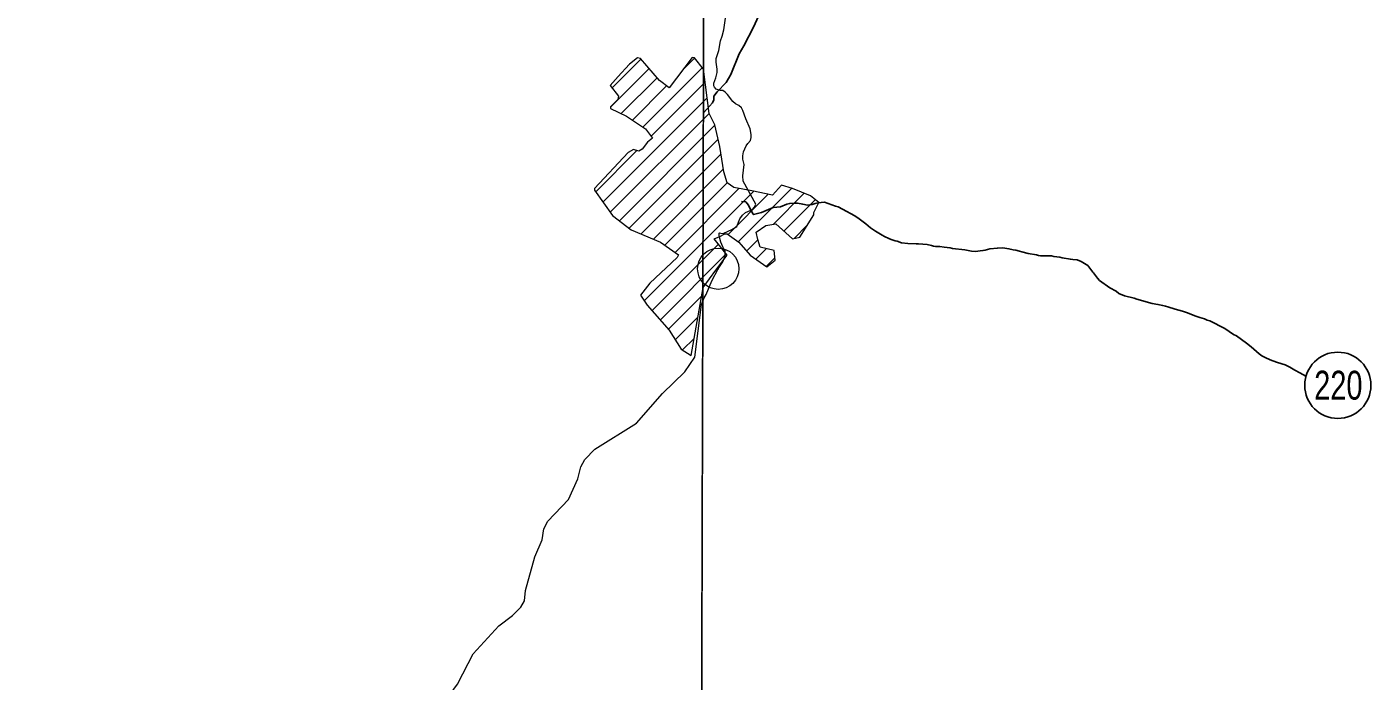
# Model space of a CAD drawing. Extents: x -1643653 to 4543381, y 1624270 to 13878484.
# Drawn here: x 583982 to 587242, y 8911314 to 8912899 of the extents above; entities that cross this region are included whole.
import ezdxf
from ezdxf.enums import TextEntityAlignment as Align

# ---------------------------------------------------------------- set-up
doc = ezdxf.new("R2010")
doc.units = 0
doc.header["$LTSCALE"] = 200
doc.header["$PDMODE"] = 32
doc.header["$PDSIZE"] = 100
doc.layers.add('1', color=7, linetype='Continuous', lineweight=13)
doc.layers.add('6', color=7, linetype='Continuous', lineweight=13)

msp = doc.modelspace()

# ---------------------------------------------------------------- linework, layer by layer
at = {"layer": '1', "lineweight": 25}
msp.add_spline([(814781, 9009175.5), (814787.2, 9009173.4), (814796.9, 9009173.4), (814799.4, 9009172.4), (814805.1, 9009174.5), (814805.6, 9009176.5), (814811.7, 9009179.5), (814811.7, 9009179.5), (814801.5, 9009181), (814790.7, 9009181.5), (814784.1, 9009183.1), (814777.4, 9009185.1), (814778.4, 9009175.5)], degree=3, dxfattribs=at)
at = {"layer": '6'}
for p, q in [((585396.8, 8912704.8), (585490.4, 8912798.3)), ((585400.9, 8912751.3), (585470.7, 8912821)), ((585475.4, 8912656.1), (585619.8, 8912800.4)), ((585574.5, 8912797.6), (585600.5, 8912823.6)), ((585423.2, 8912688.8), (585510.1, 8912775.6)), ((585495.7, 8912633.9), (585626.7, 8912764.9)), ((585378.8, 8912474.6), (585631.4, 8912727.2)), ((585450.2, 8912673.2), (585533, 8912756.1)), ((585396.4, 8912449.8), (585636.2, 8912689.5)), ((585418.5, 8912429.5), (585650.2, 8912661.2)), ((585361.2, 8912499.4), (585461.2, 8912599.4)), ((585442.6, 8912411.1), (585658.2, 8912626.7)), ((585471.2, 8912397.3), (585665.1, 8912591.2)), ((585501.1, 8912384.8), (585671, 8912554.7)), ((585478.8, 8912235.2), (585744.3, 8912500.7)), ((585528.9, 8912370.1), (585680.2, 8912521.4)), ((585553.8, 8912352.6), (585708.5, 8912507.3)), ((585706.9, 8912378.4), (585836.5, 8912508)), ((585682.1, 8912396.1), (585779.6, 8912493.6)), ((585791.3, 8912420.4), (585866.7, 8912495.8)), ((585817.4, 8912404.1), (585893.6, 8912480.2)), ((585842.2, 8912386.5), (585874.3, 8912418.5)), ((585497.3, 8912211.3), (585658.6, 8912372.5)), ((585726.9, 8912356), (585754.2, 8912383.3)), ((585517.3, 8912188.8), (585677.4, 8912349)), ((585749.5, 8912336.2), (585775.3, 8912362)), ((585774.5, 8912318.7), (585795.5, 8912339.8)), ((585537.3, 8912166.4), (585618.5, 8912247.6)), ((585554.2, 8912140.9), (585609.2, 8912195.9)), ((585572, 8912116.2), (585600, 8912144.3))]:
    msp.add_line(p, q, dxfattribs=at)
for points in [[(585656.3, 8924738.8), (585614.8, 8909969.8), (585573.6, 8896026.7)], [(585736.2, 8912623.7), (585737.8, 8912631.2), (585738.3, 8912638), (585735.4, 8912652.4), (585724.9, 8912676.3), (585718.3, 8912696.1), (585715, 8912702.5), (585708.5, 8912708.9), (585700.5, 8912712.7), (585693.4, 8912718.1), (585681, 8912734.9), (585675.2, 8912740.7), (585669.2, 8912744.5), (585662.6, 8912744.7), (585653.1, 8912748.3), (585649.1, 8912753.1), (585647.6, 8912756.5), (585647.8, 8912762.3), (585652.8, 8912775.5), (585655.5, 8912788.5), (585655.4, 8912796.9), (585652.9, 8912813.2), (585653.4, 8912822.4), (585659.4, 8912841.6), (585663.8, 8912865.3), (585667.9, 8912876.9), (585671.8, 8912892.1), (585676, 8912920.4)], [(585622.7, 8912796.8), (585600.5, 8912823.7), (585595.2, 8912825), (585539.5, 8912751.2), (585515.6, 8912769.3), (585469.4, 8912822.4), (585462.9, 8912823.7), (585443.5, 8912809), (585414.9, 8912778.3), (585415.6, 8912779)], [(585622.1, 8912267.7), (585652.2, 8912309.6), (585680.1, 8912345.6), (585648.2, 8912385.5), (585662.2, 8912391.5), (585674.1, 8912397.5), (585680.1, 8912397.5), (585708.1, 8912377.6), (585736.1, 8912345.6), (585776.1, 8912317.6), (585796.1, 8912333.6), (585794.1, 8912357.6), (585760.1, 8912365.6), (585754.1, 8912383.5), (585750.1, 8912401.5), (585774.1, 8912417.5), (585798.1, 8912421.5), (585838, 8912385.5), (585856, 8912389.5), (585890, 8912443.5), (585890, 8912449.5), (585902, 8912473.5), (585882, 8912489.5), (585838, 8912507.5), (585812.1, 8912515.5), (585790.1, 8912491.5), (585740.1, 8912501.5), (585696.1, 8912509.5), (585680.1, 8912521.5), (585672.1, 8912547.5), (585662.2, 8912609.5), (585650.2, 8912661.4), (585636.2, 8912689.4), (585622.7, 8912796.8)], [(585415.6, 8912779), (585396.2, 8912757.3), (585416.2, 8912731.2), (585414.5, 8912723), (585396.8, 8912705.3), (585396.8, 8912701), (585436.1, 8912682.8), (585481.6, 8912651.8), (585498.9, 8912629.7), (585486.4, 8912619.5), (585473.8, 8912602.6), (585466, 8912598.1), (585452.6, 8912601.9), (585439.9, 8912594.7), (585358.3, 8912507.7), (585358.3, 8912503.4), (585401.6, 8912442.4), (585447.4, 8912407.4), (585518.3, 8912377.6), (585561.9, 8912346.9), (585558.9, 8912339.9), (585492.8, 8912277.7), (585470.1, 8912248.8), (585485.7, 8912224.4), (585539.5, 8912164), (585568.8, 8912118.3), (585592.6, 8912103), (585622.1, 8912267.7)], [(585658.3, 8912313), (585669.3, 8912330.1), (585674.8, 8912344.1), (585674.7, 8912356.1), (585670, 8912363.9), (585669.5, 8912366.5), (585664.5, 8912377.1), (585660.4, 8912393.1), (585660.6, 8912399.1), (585661.4, 8912399.7), (585667, 8912398.8), (585671.5, 8912399.6), (585691.6, 8912407.8), (585703.4, 8912415.2), (585710.9, 8912433.7), (585717.4, 8912443.1), (585724.5, 8912449.1), (585741.6, 8912456.2), (585745.8, 8912461.4), (585749, 8912467.6), (585749.3, 8912469.8), (585718.8, 8912525.6), (585717.8, 8912538.1), (585721, 8912565.3), (585718.2, 8912578.9), (585717.9, 8912586.7), (585719.7, 8912596.1), (585725.9, 8912610.6), (585729.7, 8912616.2), (585736.2, 8912623.7)], [(585052, 8911356.7), (585064, 8911380), (585126, 8911447.6), (585159.2, 8911472.7), (585179.2, 8911493.5), (585188.1, 8911508.8), (585191, 8911533.8), (585213.2, 8911615.2), (585231.4, 8911656.6), (585235.7, 8911683), (585245, 8911701.2), (585295.1, 8911754.3), (585317.8, 8911804.3), (585325.3, 8911832.9), (585335.1, 8911850.8), (585358.8, 8911875.8), (585459.9, 8911939.1), (585523.3, 8912010.5), (585577.2, 8912063.6), (585601.4, 8912098.4), (585618, 8912226.8), (585623.8, 8912242.6), (585628.7, 8912250.5), (585642.8, 8912284.1), (585658.3, 8912313)], [(584869.8, 8911049.2), (584847.8, 8911073.4), (584861.8, 8911099.2), (584897.9, 8911152.3), (584915.7, 8911196.5), (584933.9, 8911213.8), (584944.2, 8911228.3), (584979.9, 8911250.9), (585001.8, 8911273.7), (585026.2, 8911306.6), (585052, 8911356.7)]]:
    msp.add_lwpolyline(points, dxfattribs=at)
msp.add_lwpolyline([(585645.8, 8921027.3), (574684.9, 8921064.7), (574653.9, 8910009.3), (585614.8, 8909969.8)], close=True, dxfattribs=at)
at = {"layer": '6', "lineweight": 25}
for points in [[(585623.2, 8912691.7), (585629.9, 8912698.6), (585644, 8912715.2), (585647.4, 8912722.6), (585647.8, 8912731), (585656, 8912741.3), (585677.9, 8912764.1), (585688.7, 8912784), (585708.8, 8912833.9), (585720.6, 8912852.9), (585744.2, 8912898.7), (585755.7, 8912925.3), (585758.6, 8912948.3), (585769, 8912979.4), (585785.3, 8913008.3), (585795.4, 8913017.5), (585819.2, 8913037.2), (585827, 8913063.2), (585838, 8913133.6), (585848.6, 8913192.5), (585856.5, 8913219.1)], [(585714.7, 8912475.9), (585724.1, 8912475.4), (585725.1, 8912474.8), (585731.8, 8912467), (585736.8, 8912456.3), (585742.8, 8912445.1), (585743.5, 8912444.3), (585763.1, 8912449.6), (585791.7, 8912461.8), (585809.2, 8912463.3), (585824.3, 8912469.3), (585831.6, 8912471.5), (585844.2, 8912472.3), (585850.6, 8912471.9), (585863.1, 8912469.2), (585875.1, 8912467.4), (585880.6, 8912467.8), (585886.4, 8912469), (585893.4, 8912471), (585899.8, 8912472.4), (585915.8, 8912474.7), (585942.4, 8912464.9), (585949, 8912463.1), (585959.9, 8912457.3), (585989.6, 8912441.1), (586000.1, 8912434.3), (586016.1, 8912421.7), (586027.8, 8912412.1), (586039.7, 8912403.8), (586056.1, 8912394.2), (586061.5, 8912391.2), (586072, 8912386.2), (586077.3, 8912384), (586087, 8912380.8), (586092.6, 8912379.8), (586102.9, 8912376.2), (586118.2, 8912374), (586137.9, 8912373.1), (586144, 8912373.1), (586164.9, 8912371.5), (586175.2, 8912369.5), (586180.3, 8912368.1), (586185.2, 8912367.3), (586190.5, 8912366.9), (586195.8, 8912366.7), (586205.8, 8912365.2), (586221, 8912363.6), (586226.7, 8912362.2), (586256.6, 8912358.6), (586272.5, 8912355.8), (586282.2, 8912354.8), (586287.7, 8912355.5), (586293.6, 8912356.7), (586300, 8912357.1), (586305.6, 8912358.1), (586317.3, 8912360.9), (586335.4, 8912362.9), (586335.4, 8912362.9), (586348, 8912363.6)], [(586348, 8912363.6), (586353.5, 8912363), (586363.2, 8912361.4), (586373.8, 8912359), (586379.8, 8912358.2), (586388.9, 8912356), (586394.6, 8912354), (586409.6, 8912349.8), (586430, 8912346.7), (586435.1, 8912345.5), (586439.7, 8912344.7), (586450.3, 8912344.3), (586456.2, 8912344.7), (586466.5, 8912344.1), (586471.8, 8912342.9), (586486.8, 8912340.8), (586492.6, 8912339.4), (586512.4, 8912336), (586518, 8912335.8), (586528.4, 8912334.6), (586538.3, 8912330.6), (586554.6, 8912320.6), (586566.6, 8912304.4), (586568.3, 8912303), (586577.9, 8912290.2), (586583.1, 8912284.6), (586607.6, 8912267), (586623.2, 8912258.4), (586629.7, 8912253.2), (586643.5, 8912247.5), (586666.8, 8912241.5), (586673.2, 8912239.3), (586710.9, 8912228.5), (586724.5, 8912226.6), (586736.3, 8912223.8), (586742.6, 8912222.6), (586748.4, 8912221), (586766.5, 8912215), (586784.4, 8912210.6), (586796.5, 8912206.4), (586814.4, 8912199.1), (586826, 8912195.1), (586837.7, 8912191.3), (586843.9, 8912188.7), (586850.1, 8912186.7), (586886.9, 8912168.1), (586907.5, 8912153.5), (586915.4, 8912150.1), (586939.5, 8912132.9), (586950.7, 8912123.9), (586970.1, 8912107.2), (586976.9, 8912102), (586984.3, 8912097.8), (586997.1, 8912092.2), (587002.8, 8912090.2), (587014.6, 8912085.8), (587032.8, 8912080.2), (587044.3, 8912074.2), (587056.4, 8912067.2), (587068.5, 8912060.6), (587083.5, 8912053.1)]]:
    msp.add_lwpolyline(points, dxfattribs=at)
msp.add_circle((587160.8, 8912030.6), 80.3, dxfattribs=at)
at = {"layer": '6'}
msp.add_point((585658.3, 8912313), dxfattribs=at)

# ---------------------------------------------------------------- texts
at = {"layer": '6', "width": 0.75}
msp.add_text('220', height=70, dxfattribs=at).set_placement((587162.1, 8911995.9), align=Align.CENTER)

doc.saveas('drawing.dxf')
